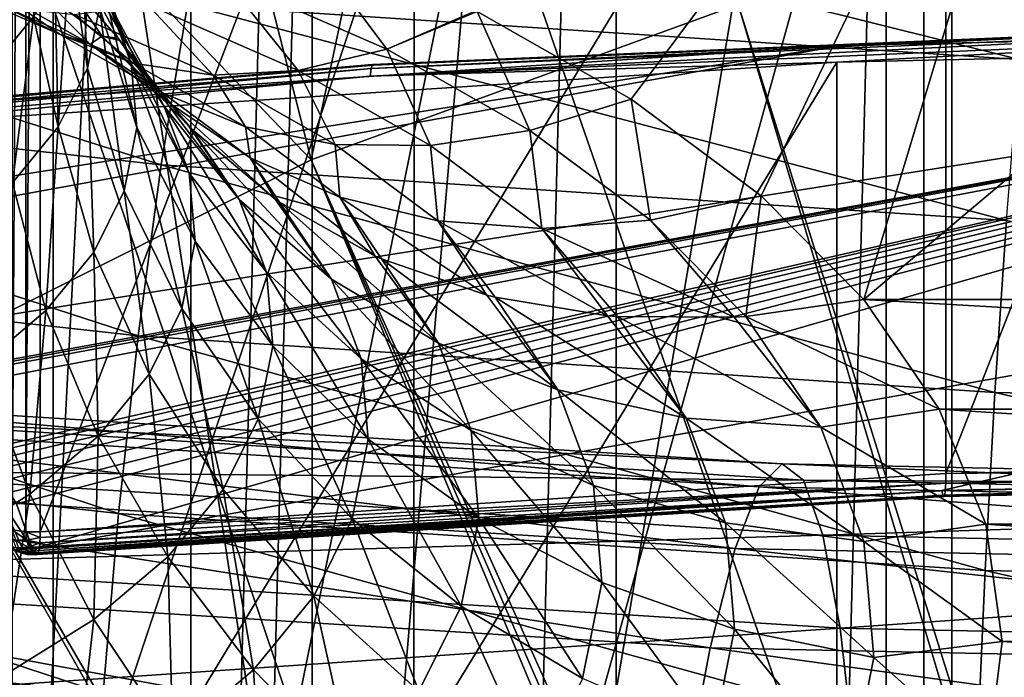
# Model space of a CAD drawing. Header units: metres. Extents: x -109 to 109, y -78 to 121.
# Tile 702 of 1056: x -4 to -1.86, y -26.4 to -24.96. Entities that reach past the tile are written whole.
import ezdxf

# ---------------------------------------------------------------- set-up
doc = ezdxf.new("R2010")
doc.units = ezdxf.units.M
doc.layers.add('solid_508554_SW0001', color=7, linetype='CONTINUOUS')

msp = doc.modelspace()

# ---------------------------------------------------------------- linework, layer by layer
at = {"layer": 'solid_508554_SW0001'}
for points in [[(-3.971056, -24.958551, -27.312653), (-4.028895, -25.028086, -27.438148), (-4.340459, -15.273519, -32.76609)], [(-2.033545, -45.914337, -81.150002), (-2.033545, -20.234411, -81.150002), (-1.358928, -20.145596, -81.150002)], [(-1.358928, -46.003155, -81.150002), (-2.033545, -45.914337, -81.150002), (-1.358928, -20.145596, -81.150002)], [(-2.702876, -45.790287, -81.150002), (-2.702876, -20.358459, -81.150002), (-2.033545, -20.234411, -81.150002)], [(-2.033545, -45.914337, -81.150002), (-2.702876, -45.790287, -81.150002), (-2.033545, -20.234411, -81.150002)], [(-3.364592, -45.631424, -81.150002), (-3.364592, -20.517324, -81.150002), (-2.702876, -20.358459, -81.150002)], [(-2.702876, -45.790287, -81.150002), (-3.364592, -45.631424, -81.150002), (-2.702876, -20.358459, -81.150002)], [(-4.01723, -45.438103, -81.150002), (-4.01723, -20.710646, -81.150002), (-3.364592, -20.517324, -81.150002)], [(-3.364592, -45.631424, -81.150002), (-4.01723, -45.438103, -81.150002), (-3.364592, -20.517324, -81.150002)], [(-1.100695, -20.534676, 40.965794), (-2.199294, -20.570679, 40.903435), (-1.154557, -26.651525, 46.771095)], [(-2.199294, -20.570679, 40.903435), (-3.455352, -26.749439, 46.601505), (-1.154557, -26.651525, 46.771095)], [(-2.199294, -20.570679, 40.903435), (-3.293707, -20.630606, 40.799633), (-3.455352, -26.749439, 46.601505)], [(-3.293707, -20.630606, 40.799633), (-4.38185, -20.714348, 40.654591), (-3.455352, -26.749439, 46.601505)], [(-4.38185, -20.714348, 40.654591), (-5.731252, -26.944561, 46.263546), (-3.455352, -26.749439, 46.601505)], [(-1.985484, -25.952785, 41.848457), (-1.985484, -20.929838, 38.948456), (0.001988, -20.887556, 39.021694)], [(0.001988, -25.910503, 41.921692), (-1.985484, -25.952785, 41.848457), (0.001988, -20.887556, 39.021694)], [(-3.956587, -26.07933, 41.629272), (-3.956587, -21.056383, 38.729275), (-1.985484, -20.929838, 38.948456)], [(-1.985484, -25.952785, 41.848457), (-3.956587, -26.07933, 41.629272), (-1.985484, -20.929838, 38.948456)], [(-4.017543, -26.074951, 41.63686), (-4.017543, -21.052004, 38.736858), (-3.987694, -21.056602, 38.728893)], [(-3.987694, -26.07955, 41.628895), (-4.017543, -26.074951, 41.63686), (-3.987694, -21.056602, 38.728893)], [(-3.987694, -26.07955, 41.628895), (-3.956587, -21.056383, 38.729275), (-3.956587, -26.07933, 41.629272)], [(-3.987694, -26.07955, 41.628895), (-3.987694, -21.056602, 38.728893), (-3.956587, -21.056383, 38.729275)], [(-3.629026, -31.862358, 40.812778), (-2.728571, -21.302906, 34.885883), (-1.822322, -21.250338, 34.976936)], [(-1.822281, -31.736343, 41.03104), (-3.629026, -31.862358, 40.812778), (-1.822322, -21.250338, 34.976936)], [(-3.629026, -31.862358, 40.812778), (-3.62909, -21.376354, 34.758667), (-2.728571, -21.302906, 34.885883)], [(-5.404819, -32.07119, 40.451073), (-4.521749, -21.470507, 34.595592), (-3.62909, -21.376354, 34.758667)], [(-3.629026, -31.862358, 40.812778), (-5.404819, -32.07119, 40.451073), (-3.62909, -21.376354, 34.758667)], [(-1.321487, -26.972147, 124.539429), (-1.94361, -23.686445, 130.853317), (-0.976875, -23.612087, 130.990631)], [(0, -23.641016, 39.052559), (-1.972166, -23.685305, 38.975849), (0, -30.56922, 43.052559)], [(-3.963492, -27.017197, 124.562874), (-2.889954, -23.810232, 130.626175), (-1.94361, -23.686445, 130.853317)], [(-1.321487, -26.972147, 124.539429), (-3.963492, -27.017197, 124.562874), (-1.94361, -23.686445, 130.853317)], [(-1.972166, -23.685305, 38.975849), (-3.928372, -23.817802, 38.746357), (-3.928225, -30.745993, 42.74638)], [(-1.972166, -23.685305, 38.975849), (-3.928225, -30.745993, 42.74638), (-1.972046, -30.613501, 42.975861)], [(-1.972166, -23.685305, 38.975849), (-1.972046, -30.613501, 42.975861), (0, -30.56922, 43.052559)], [(-1.603092, -23.71076, -21.26824), (-2.670522, -25.137495, -23.739418), (-3.005821, -24.947016, -23.409498)], [(-1.603092, -23.71076, -21.26824), (-2.387707, -25.348192, -24.104359), (-2.670522, -25.137495, -23.739418)], [(-1.603092, -23.71076, -21.26824), (-2.163767, -25.573652, -24.494864), (-2.387707, -25.348192, -24.104359)], [(0, -23.750143, -21.336454), (-2.163767, -25.573652, -24.494864), (-1.603092, -23.71076, -21.26824)], [(0, -23.750143, -21.336454), (0, -25.573652, -24.494864), (-2.163767, -25.573652, -24.494864)], [(-3.928372, -23.817802, 38.746357), (-5.852896, -24.037437, 38.365936), (-3.928225, -30.745993, 42.74638)], [(-3.963492, -27.017197, 124.562874), (-3.805692, -23.983105, 130.311829), (-2.889954, -23.810232, 130.626175)], [(-1.064346, -27.010307, 133.828079), (-1.063725, -23.924536, 132.048737), (-2.115254, -24.005617, 131.89978)], [(-3.963492, -27.017197, 124.562874), (-4.24888, -24.087736, 130.123047), (-3.805692, -23.983105, 130.311829)], [(-2.115618, -27.101213, 133.684784), (-2.115254, -24.005617, 131.89978), (-3.142986, -24.140366, 131.653702)], [(-2.115618, -27.101213, 133.684784), (-1.064346, -27.010307, 133.828079), (-2.115254, -24.005617, 131.89978)], [(-5.852896, -24.037437, 38.365936), (-5.852784, -30.965624, 42.365963), (-3.928225, -30.745993, 42.74638)], [(-3.963492, -27.017197, 124.562874), (-6.610686, -27.179277, 124.477234), (-4.24888, -24.087736, 130.123047)], [(-3.366618, -25.269512, -62.099998), (-3.120363, -24.101452, -62.099998), (-3.615712, -24.289351, -62.099998)], [(-3.366618, -25.269512, -62.099998), (-2.437776, -24.931452, -62.099998), (-3.120363, -24.101452, -62.099998)], [(-3.143271, -27.250275, 133.446945), (-3.142986, -24.140366, 131.653702), (-4.135183, -24.328079, 131.313736)], [(-3.143271, -27.250275, 133.446945), (-2.115618, -27.101213, 133.684784), (-3.142986, -24.140366, 131.653702)], [(-3.366618, -25.269512, -62.099998), (-3.615712, -24.289351, -62.099998), (-4.09997, -24.504646, -62.099998)], [(-4.135434, -27.454042, 133.116211), (-3.143271, -27.250275, 133.446945), (-4.135183, -24.328079, 131.313736)], [(-4.249986, -25.713148, -62.099998), (-3.366618, -25.269512, -62.099998), (-4.09997, -24.504646, -62.099998)], [(-3.636231, -24.93214, -9.417763), (-1.82506, -25.051363, -9.624262), (-3.574153, -24.615396, -9.194105)], [(-1.82506, -25.051363, -9.624262), (-1.793903, -24.732584, -9.397079), (-3.574153, -24.615396, -9.194105)], [(-3.88957, -24.673433, -26.185637), (-3.810406, -24.922554, -26.018435), (-3.758609, -25.060146, -26.259205)], [(-3.839881, -24.805153, -26.416231), (-3.88957, -24.673433, -26.185637), (-3.758609, -25.060146, -26.259205)], [(-0.191752, -32.110371, -57.858181), (-1.476051, -24.703516, -62.099998), (-2.437776, -24.931452, -62.099998)], [(-5.504528, -25.080139, -9.241195), (-3.693126, -25.28093, -9.588971), (-5.419728, -24.734444, -9.075343)], [(-3.693126, -25.28093, -9.588971), (-3.636231, -24.93214, -9.417763), (-5.419728, -24.734444, -9.075343)], [(-3.853949, -25.070051, -26.885138), (-3.891489, -24.813, -27.051664), (-3.87032, -24.737949, -26.917948)], [(-3.853949, -25.070051, -26.885138), (-3.87032, -24.737949, -26.917948), (-3.827924, -24.938229, -26.650902)], [(-3.942517, -24.826506, -25.447283), (-3.78683, -25.004807, -25.607182), (-3.900717, -24.789143, -25.786699)], [(-3.900717, -24.789143, -25.786699), (-3.78683, -25.004807, -25.607182), (-3.6874, -25.151869, -25.849409)], [(-3.810406, -24.922554, -26.018435), (-3.900717, -24.789143, -25.786699), (-3.6874, -25.151869, -25.849409)], [(-3.202301, -25.028736, -23.58997), (-3.557012, -24.873676, -23.3214), (-3.387883, -24.779997, -23.120214)], [(-3.202301, -25.028736, -23.58997), (-3.387883, -24.779997, -23.120214), (-3.008687, -24.945589, -23.407026)], [(-3.917314, -25.198084, -27.114265), (-3.925147, -24.886698, -27.183533), (-3.891489, -24.813, -27.051664)], [(-3.917314, -25.198084, -27.114265), (-3.891489, -24.813, -27.051664), (-3.853949, -25.070051, -26.885138)], [(-3.839881, -24.805153, -26.416231), (-3.758609, -25.060146, -26.259205), (-3.746275, -25.199188, -26.50421)], [(-3.827924, -24.938229, -26.650902), (-3.839881, -24.805153, -26.416231), (-3.746275, -25.199188, -26.50421)], [(-3.821846, -25.000767, -25.265825), (-3.942517, -24.826506, -25.447283), (-3.984026, -24.879938, -25.056545)], [(-3.821846, -25.000767, -25.265825), (-3.78683, -25.004807, -25.607182), (-3.942517, -24.826506, -25.447283)], [(-3.847939, -25.017937, -24.855816), (-3.984026, -24.879938, -25.056545), (-4.055036, -24.900286, -24.652037)], [(-3.821846, -25.000767, -25.265825), (-3.984026, -24.879938, -25.056545), (-3.847939, -25.017937, -24.855816)], [(-3.394972, -25.07515, -23.786385), (-3.722857, -24.931816, -23.538126), (-3.557012, -24.873676, -23.3214)], [(-3.202301, -25.028736, -23.58997), (-3.394972, -25.07515, -23.786385), (-3.557012, -24.873676, -23.3214)], [(-3.913344, -24.997065, -24.432009), (-4.169057, -24.885283, -24.238394), (-4.031888, -24.937675, -24.001129)], [(-3.913344, -24.997065, -24.432009), (-4.055036, -24.900286, -24.652037), (-4.169057, -24.885283, -24.238394)], [(-3.847939, -25.017937, -24.855816), (-4.055036, -24.900286, -24.652037), (-3.913344, -24.997065, -24.432009)], [(-3.917314, -25.198084, -27.114265), (-3.971056, -24.958551, -27.312653), (-3.925147, -24.886698, -27.183533)], [(-3.810406, -24.922554, -26.018435), (-3.6874, -25.151869, -25.849409), (-3.632322, -25.298447, -26.105745)], [(-3.758609, -25.060146, -26.259205), (-3.810406, -24.922554, -26.018435), (-3.632322, -25.298447, -26.105745)], [(-3.753987, -25.059158, -24.211542), (-4.031888, -24.937675, -24.001129), (-3.882183, -24.953289, -23.766182)], [(-3.753987, -25.059158, -24.211542), (-3.913344, -24.997065, -24.432009), (-4.031888, -24.937675, -24.001129)], [(-3.580068, -25.085356, -23.994928), (-3.882183, -24.953289, -23.766182), (-3.722857, -24.931816, -23.538126)], [(-3.853949, -25.070051, -26.885138), (-3.827924, -24.938229, -26.650902), (-3.773659, -25.336914, -26.748697)], [(-3.827924, -24.938229, -26.650902), (-3.746275, -25.199188, -26.50421), (-3.773659, -25.336914, -26.748697)], [(-3.394972, -25.07515, -23.786385), (-3.580068, -25.085356, -23.994928), (-3.722857, -24.931816, -23.538126)], [(-3.693126, -25.28093, -9.588971), (-1.853616, -25.402018, -9.798702), (-3.636231, -24.93214, -9.417763)], [(-1.853616, -25.402018, -9.798702), (-1.82506, -25.051363, -9.624262), (-3.636231, -24.93214, -9.417763)], [(-0.285317, -32.133808, -57.858181), (-2.437776, -24.931452, -62.099998), (-3.366618, -25.269512, -62.099998)], [(-0.285317, -32.133808, -57.858181), (-0.191752, -32.110371, -57.858181), (-2.437776, -24.931452, -62.099998)], [(-4.016865, -25.319796, -27.333694), (-4.028895, -25.028086, -27.438148), (-3.971056, -24.958551, -27.312653)], [(-4.016865, -25.319796, -27.333694), (-3.971056, -24.958551, -27.312653), (-3.917314, -25.198084, -27.114265)], [(-3.580068, -25.085356, -23.994928), (-3.753987, -25.059158, -24.211542), (-3.882183, -24.953289, -23.766182)], [(-3.005821, -24.947016, -23.409498), (-3.202301, -25.028736, -23.58997), (-3.008687, -24.945589, -23.407026)], [(-2.891014, -25.205578, -23.896269), (-3.202301, -25.028736, -23.58997), (-3.005821, -24.947016, -23.409498)], [(-2.891014, -25.205578, -23.896269), (-3.005821, -24.947016, -23.409498), (-2.670522, -25.137495, -23.739418)], [(-0.000003, -24.972105, 43.747044), (-14.57333, -27.270447, 39.766201), (-16.331614, -27.94536, 38.597218)], [(-8.199345, -26.473967, 41.145744), (-0.000003, -24.972105, 43.747044), (-16.331614, -27.94536, 38.597218)], [(-0.000003, -24.972105, 43.747044), (-2.214558, -25.020468, 43.66328), (-14.57333, -27.270447, 39.766201)], [(-8.199345, -26.473967, 41.145744), (-7.225257, -26.307487, 41.434097), (-0.000003, -24.972105, 43.747044)], [(-7.225257, -26.307487, 41.434097), (-6.239069, -26.162365, 41.685455), (-0.000003, -24.972105, 43.747044)], [(-6.239069, -26.162365, 41.685455), (-4.240786, -25.937134, 42.075565), (-0.000003, -24.972105, 43.747044)], [(-4.240786, -25.937134, 42.075565), (-4.18921, -25.93586, 42.07777), (-0.000003, -24.972105, 43.747044)], [(-4.18921, -25.93586, 42.07777), (-4.137682, -25.941418, 42.06815), (-0.000003, -24.972105, 43.747044)], [(-4.137682, -25.941418, 42.06815), (-4.090908, -25.953485, 42.047245), (-0.000003, -24.972105, 43.747044)], [(-4.090908, -25.953485, 42.047245), (-4.052059, -25.971237, 42.016499), (-0.000003, -24.972105, 43.747044)], [(-4.052059, -25.971237, 42.016499), (-4.023757, -25.993498, 41.97794), (-0.000003, -24.972105, 43.747044)], [(-4.023757, -25.993498, 41.97794), (-4.008262, -26.018175, 41.9352), (-0.000003, -24.972105, 43.747044)], [(-4.008262, -26.018175, 41.9352), (-3.973532, -26.116657, 41.764622), (-0.000003, -24.972105, 43.747044)], [(-3.973532, -26.116657, 41.764622), (2.214553, -25.020468, 43.66328), (-0.000003, -24.972105, 43.747044)], [(-1.081439, -24.978821, 43.817806), (-1.082043, -24.995878, 43.844063), (-3.238333, -25.087643, 43.685123)], [(-3.236526, -25.070532, 43.658955), (-1.081439, -24.978821, 43.817806), (-3.238333, -25.087643, 43.685123)], [(-1.080499, -24.970718, 43.787571), (-1.081439, -24.978821, 43.817806), (-3.236526, -25.070532, 43.658955)], [(-3.233712, -25.062351, 43.628857), (-1.080499, -24.970718, 43.787571), (-3.236526, -25.070532, 43.658955)], [(-1.079314, -24.97237, 43.756317), (-1.080499, -24.970718, 43.787571), (-3.233712, -25.062351, 43.628857)], [(-3.230166, -25.063902, 43.597778), (-1.079314, -24.97237, 43.756317), (-3.233712, -25.062351, 43.628857)], [(-3.230166, -25.063902, 43.597778), (-2.214558, -25.020468, 43.66328), (-1.079314, -24.97237, 43.756317)], [(-1.079314, -24.97237, 43.756317), (-2.214558, -25.020468, 43.66328), (-0.000003, -24.972105, 43.747044)], [(-3.688934, -25.124552, -24.652822), (-3.913344, -24.997065, -24.432009), (-3.753987, -25.059158, -24.211542)], [(-3.688934, -25.124552, -24.652822), (-3.847939, -25.017937, -24.855816), (-3.913344, -24.997065, -24.432009)], [(-3.673261, -25.148077, -25.081224), (-3.821846, -25.000767, -25.265825), (-3.847939, -25.017937, -24.855816)], [(-3.821846, -25.000767, -25.265825), (-3.633477, -25.196125, -25.422659), (-3.783545, -25.0098, -25.602713)], [(-3.673261, -25.148077, -25.081224), (-3.633477, -25.196125, -25.422659), (-3.821846, -25.000767, -25.265825)], [(-3.821846, -25.000767, -25.265825), (-3.783545, -25.0098, -25.602713), (-3.78683, -25.004807, -25.607182)], [(-3.78683, -25.004807, -25.607182), (-3.783545, -25.0098, -25.602713), (-3.6874, -25.151869, -25.849409)], [(-3.238333, -25.087643, 43.685123), (-1.082043, -24.995878, 43.844063), (-2.222472, -25.057224, 43.799614)], [(-1.082043, -24.995878, 43.844063), (0, -25.008707, 43.883648), (-2.222472, -25.057224, 43.799614)], [(-2.222472, -25.057224, 43.799614), (0, -25.008707, 43.883648), (-2.222471, -28.521326, 45.799614)], [(0, -25.008707, 43.883648), (0, -28.472809, 45.883648), (-2.222471, -28.521326, 45.799614)], [(-2.214558, -25.020468, 43.66328), (-12.70409, -26.674765, 40.797951), (-14.57333, -27.270447, 39.766201)], [(-2.214558, -25.020468, 43.66328), (-4.412245, -25.165186, 43.412621), (-12.70409, -26.674765, 40.797951)], [(-3.230166, -25.063902, 43.597778), (-4.412245, -25.165186, 43.412621), (-2.214558, -25.020468, 43.66328)], [(-3.973532, -26.116657, 41.764622), (-1.993998, -25.989571, 41.984745), (2.214553, -25.020468, 43.66328)], [(-3.673261, -25.148077, -25.081224), (-3.847939, -25.017937, -24.855816), (-3.688934, -25.124552, -24.652822)], [(-3.783545, -25.0098, -25.602713), (-3.633477, -25.196125, -25.422659), (-3.523514, -25.355858, -25.682629)], [(-3.6874, -25.151869, -25.849409), (-3.783545, -25.0098, -25.602713), (-3.523514, -25.355858, -25.682629)], [(-3.107226, -25.238617, -24.069521), (-3.394972, -25.07515, -23.786385), (-3.202301, -25.028736, -23.58997)], [(-2.891014, -25.205578, -23.896269), (-3.107226, -25.238617, -24.069521), (-3.202301, -25.028736, -23.58997)], [(-1.993998, -25.989571, 41.984745), (0.001997, -25.947105, 42.058296), (2.214553, -25.020468, 43.66328)], [(-3.236526, -25.070532, 43.658955), (-3.238333, -25.087643, 43.685123), (-5.37129, -25.27051, 43.368393)], [(-5.368294, -25.253296, 43.3424), (-3.236526, -25.070532, 43.658955), (-5.37129, -25.27051, 43.368393)], [(-3.233712, -25.062351, 43.628857), (-3.236526, -25.070532, 43.658955), (-5.368294, -25.253296, 43.3424)], [(-5.363626, -25.244957, 43.312576), (-3.233712, -25.062351, 43.628857), (-5.368294, -25.253296, 43.3424)], [(-3.230166, -25.063902, 43.597778), (-3.233712, -25.062351, 43.628857), (-5.363626, -25.244957, 43.312576)], [(-5.357745, -25.246307, 43.281845), (-3.230166, -25.063902, 43.597778), (-5.363626, -25.244957, 43.312576)], [(-5.357745, -25.246307, 43.281845), (-4.412245, -25.165186, 43.412621), (-3.230166, -25.063902, 43.597778)], [(-2.222472, -25.057224, 43.799614), (-2.222471, -28.521326, 45.799614), (-4.428028, -28.66651, 45.548149)], [(-4.428028, -25.202408, 43.548149), (-2.222472, -25.057224, 43.799614), (-4.428028, -28.66651, 45.548149)], [(-3.238333, -25.087643, 43.685123), (-2.222472, -25.057224, 43.799614), (-4.428028, -25.202408, 43.548149)], [(-3.917314, -25.198084, -27.114265), (-3.853949, -25.070051, -26.885138), (-3.840063, -25.470678, -26.987732)], [(-3.853949, -25.070051, -26.885138), (-3.773659, -25.336914, -26.748697), (-3.840063, -25.470678, -26.987732)], [(-3.758609, -25.060146, -26.259205), (-3.632322, -25.298447, -26.105745), (-3.619318, -25.446615, -26.366558)], [(-3.746275, -25.199188, -26.50421), (-3.758609, -25.060146, -26.259205), (-3.619318, -25.446615, -26.366558)], [(-3.510107, -25.197706, -24.451515), (-3.753987, -25.059158, -24.211542), (-3.580068, -25.085356, -23.994928)], [(-3.510107, -25.197706, -24.451515), (-3.688934, -25.124552, -24.652822), (-3.753987, -25.059158, -24.211542)], [(-5.57951, -25.449633, -9.350993), (-3.743433, -25.653156, -9.703508), (-5.504528, -25.080139, -9.241195)], [(-3.743433, -25.653156, -9.703508), (-3.693126, -25.28093, -9.588971), (-5.504528, -25.080139, -9.241195)], [(-5.37129, -25.27051, 43.368393), (-3.238333, -25.087643, 43.685123), (-4.428028, -25.202408, 43.548149)], [(-3.314938, -25.235977, -24.255812), (-3.580068, -25.085356, -23.994928), (-3.394972, -25.07515, -23.786385)], [(-3.314938, -25.235977, -24.255812), (-3.510107, -25.197706, -24.451515), (-3.580068, -25.085356, -23.994928)], [(-3.107226, -25.238617, -24.069521), (-3.314938, -25.235977, -24.255812), (-3.394972, -25.07515, -23.786385)], [(-3.499654, -25.26557, -24.897074), (-3.688934, -25.124552, -24.652822), (-3.510107, -25.197706, -24.451515)], [(-3.499654, -25.26557, -24.897074), (-3.673261, -25.148077, -25.081224), (-3.688934, -25.124552, -24.652822)], [(-2.628456, -25.40119, -24.235079), (-2.891014, -25.205578, -23.896269), (-2.670522, -25.137495, -23.739418)], [(-2.628456, -25.40119, -24.235079), (-2.670522, -25.137495, -23.739418), (-2.387707, -25.348192, -24.104359)], [(-3.6874, -25.151869, -25.849409), (-3.523514, -25.355858, -25.682629), (-3.464061, -25.514317, -25.959547)], [(-3.632322, -25.298447, -26.105745), (-3.6874, -25.151869, -25.849409), (-3.464061, -25.514317, -25.959547)], [(-3.673261, -25.148077, -25.081224), (-3.44552, -25.355558, -25.239832), (-3.627386, -25.202343, -25.416128)], [(-3.499654, -25.26557, -24.897074), (-3.44552, -25.355558, -25.239832), (-3.673261, -25.148077, -25.081224)], [(-3.673261, -25.148077, -25.081224), (-3.627386, -25.202343, -25.416128), (-3.633477, -25.196125, -25.422659)], [(-4.016865, -25.319796, -27.333694), (-3.917314, -25.198084, -27.114265), (-3.944234, -25.59778, -27.216516)], [(-3.917314, -25.198084, -27.114265), (-3.840063, -25.470678, -26.987732), (-3.944234, -25.59778, -27.216516)], [(-3.773659, -25.336914, -26.748697), (-3.746275, -25.199188, -26.50421), (-3.648653, -25.593397, -26.626759)], [(-3.746275, -25.199188, -26.50421), (-3.619318, -25.446615, -26.366558), (-3.648653, -25.593397, -26.626759)], [(-3.633477, -25.196125, -25.422659), (-3.627386, -25.202343, -25.416128), (-3.523514, -25.355858, -25.682629)], [(-3.627386, -25.202343, -25.416128), (-3.44552, -25.355558, -25.239832), (-3.322691, -25.529608, -25.52211)], [(-3.523514, -25.355858, -25.682629), (-3.627386, -25.202343, -25.416128), (-3.322691, -25.529608, -25.52211)], [(-3.304404, -25.35096, -24.716959), (-3.510107, -25.197706, -24.451515), (-3.314938, -25.235977, -24.255812)], [(-3.304404, -25.35096, -24.716959), (-3.499654, -25.26557, -24.897074), (-3.510107, -25.197706, -24.451515)], [(-2.864525, -25.419437, -24.38271), (-3.107226, -25.238617, -24.069521), (-2.891014, -25.205578, -23.896269)], [(-2.628456, -25.40119, -24.235079), (-2.864525, -25.419437, -24.38271), (-2.891014, -25.205578, -23.896269)], [(-3.091312, -25.402584, -24.544384), (-3.314938, -25.235977, -24.255812), (-3.107226, -25.238617, -24.069521)], [(-3.091312, -25.402584, -24.544384), (-3.304404, -25.35096, -24.716959), (-3.314938, -25.235977, -24.255812)], [(-2.864525, -25.419437, -24.38271), (-3.091312, -25.402584, -24.544384), (-3.107226, -25.238617, -24.069521)], [(-3.499654, -25.26557, -24.897074), (-3.227382, -25.479349, -25.063007), (-3.435998, -25.362137, -25.231436)], [(-3.304404, -25.35096, -24.716959), (-3.227382, -25.479349, -25.063007), (-3.499654, -25.26557, -24.897074)], [(-3.499654, -25.26557, -24.897074), (-3.435998, -25.362137, -25.231436), (-3.44552, -25.355558, -25.239832)], [(-0.46333, -32.207546, -57.858181), (-3.366618, -25.269512, -62.099998), (-4.249986, -25.713148, -62.099998)], [(-3.743433, -25.653156, -9.703508), (-1.878866, -25.775894, -9.916096), (-3.693126, -25.28093, -9.588971)], [(-1.878866, -25.775894, -9.916096), (-1.853616, -25.402018, -9.798702), (-3.693126, -25.28093, -9.588971)], [(-0.376135, -32.166306, -57.858181), (-0.285317, -32.133808, -57.858181), (-3.366618, -25.269512, -62.099998)], [(-0.46333, -32.207546, -57.858181), (-0.376135, -32.166306, -57.858181), (-3.366618, -25.269512, -62.099998)], [(-3.632322, -25.298447, -26.105745), (-3.464061, -25.514317, -25.959547), (-3.450109, -25.674555, -26.241264)], [(-3.619318, -25.446615, -26.366558), (-3.632322, -25.298447, -26.105745), (-3.450109, -25.674555, -26.241264)], [(-4.016865, -25.319796, -27.333694), (-3.944234, -25.59778, -27.216516), (-4.083923, -25.715899, -27.430466)], [(-3.840063, -25.470678, -26.987732), (-3.773659, -25.336914, -26.748697), (-3.71956, -25.735975, -26.881041)], [(-3.773659, -25.336914, -26.748697), (-3.648653, -25.593397, -26.626759), (-3.71956, -25.735975, -26.881041)], [(-3.304404, -25.35096, -24.716959), (-2.984197, -25.564583, -24.896345), (-3.213986, -25.485336, -25.05308)], [(-3.091312, -25.402584, -24.544384), (-2.984197, -25.564583, -24.896345), (-3.304404, -25.35096, -24.716959)], [(-3.304404, -25.35096, -24.716959), (-3.213986, -25.485336, -25.05308), (-3.227382, -25.479349, -25.063007)], [(-2.628456, -25.40119, -24.235079), (-2.387707, -25.348192, -24.104359), (-2.420522, -25.610497, -24.597597)], [(-2.387707, -25.348192, -24.104359), (-2.163767, -25.573652, -24.494864), (-2.420522, -25.610497, -24.597597)], [(-3.523514, -25.355858, -25.682629), (-3.322691, -25.529608, -25.52211), (-3.257876, -25.702557, -25.824131)], [(-3.464061, -25.514317, -25.959547), (-3.523514, -25.355858, -25.682629), (-3.257876, -25.702557, -25.824131)], [(-3.44552, -25.355558, -25.239832), (-3.435998, -25.362137, -25.231436), (-3.322691, -25.529608, -25.52211)], [(-3.435998, -25.362137, -25.231436), (-3.227382, -25.479349, -25.063007), (-3.089767, -25.66894, -25.371714)], [(-3.322691, -25.529608, -25.52211), (-3.435998, -25.362137, -25.231436), (-3.089767, -25.66894, -25.371714)], [(-3.091312, -25.402584, -24.544384), (-2.721694, -25.609249, -24.743774), (-2.96669, -25.568974, -24.885355)], [(-2.864525, -25.419437, -24.38271), (-2.721694, -25.609249, -24.743774), (-3.091312, -25.402584, -24.544384)], [(-3.091312, -25.402584, -24.544384), (-2.96669, -25.568974, -24.885355), (-2.984197, -25.564583, -24.896345)], [(-2.628456, -25.40119, -24.235079), (-2.446054, -25.612297, -24.608889), (-2.864525, -25.419437, -24.38271)], [(-2.628456, -25.40119, -24.235079), (-2.420522, -25.610497, -24.597597), (-2.446054, -25.612297, -24.608889)], [(-1.878866, -25.775894, -9.916096), (0, -25.816912, -9.987138), (-1.853616, -25.402018, -9.798702)], [(-2.864525, -25.419437, -24.38271), (-2.446054, -25.612297, -24.608889), (-2.700063, -25.611031, -24.7323)], [(-2.864525, -25.419437, -24.38271), (-2.700063, -25.611031, -24.7323), (-2.721694, -25.609249, -24.743774)], [(-5.642823, -25.833807, -9.402031), (-3.785911, -26.03964, -9.758546), (-5.57951, -25.449633, -9.350993)], [(-3.785911, -26.03964, -9.758546), (-3.743433, -25.653156, -9.703508), (-5.57951, -25.449633, -9.350993)], [(-3.648653, -25.593397, -26.626759), (-3.619318, -25.446615, -26.366558), (-3.481939, -25.833326, -26.522257)], [(-3.619318, -25.446615, -26.366558), (-3.450109, -25.674555, -26.241264), (-3.481939, -25.833326, -26.522257)], [(-3.944234, -25.59778, -27.216516), (-3.840063, -25.470678, -26.987732), (-3.830664, -25.87142, -27.124294)], [(-3.840063, -25.470678, -26.987732), (-3.71956, -25.735975, -26.881041), (-3.830664, -25.87142, -27.124294)], [(-3.227382, -25.479349, -25.063007), (-3.213986, -25.485336, -25.05308), (-3.089767, -25.66894, -25.371714)], [(-3.213986, -25.485336, -25.05308), (-2.984197, -25.564583, -24.896345), (-2.830348, -25.770496, -25.235064)], [(-3.089767, -25.66894, -25.371714), (-3.213986, -25.485336, -25.05308), (-2.830348, -25.770496, -25.235064)], [(-3.464061, -25.514317, -25.959547), (-3.257876, -25.702557, -25.824131), (-3.242721, -25.877516, -26.131344)], [(-3.450109, -25.674555, -26.241264), (-3.464061, -25.514317, -25.959547), (-3.242721, -25.877516, -26.131344)], [(-3.322691, -25.529608, -25.52211), (-3.089767, -25.66894, -25.371714), (-3.01873, -25.858639, -25.702753)], [(-3.257876, -25.702557, -25.824131), (-3.322691, -25.529608, -25.52211), (-3.01873, -25.858639, -25.702753)], [(-2.984197, -25.564583, -24.896345), (-2.96669, -25.568974, -24.885355), (-2.830348, -25.770496, -25.235064)], [(-2.96669, -25.568974, -24.885355), (-2.721694, -25.609249, -24.743774), (-2.550678, -25.831837, -25.115446)], [(-2.830348, -25.770496, -25.235064), (-2.96669, -25.568974, -24.885355), (-2.550678, -25.831837, -25.115446)], [(-2.420522, -25.610497, -24.597597), (-2.163767, -25.573652, -24.494864), (-2.000043, -25.812716, -24.909594)], [(-2.163767, -25.573652, -24.494864), (0, -25.573652, -24.494864), (2.000043, -25.812716, -24.909594)], [(-2.000043, -25.812716, -24.909594), (-2.163767, -25.573652, -24.494864), (2.000043, -25.812716, -24.909594)], [(-4.083923, -25.715899, -27.430466), (-3.944234, -25.59778, -27.216516), (-3.979521, -25.997272, -27.351627)], [(-3.944234, -25.59778, -27.216516), (-3.830664, -25.87142, -27.124294), (-3.979521, -25.997272, -27.351627)], [(-3.71956, -25.735975, -26.881041), (-3.648653, -25.593397, -26.626759), (-3.558705, -25.987587, -26.796761)], [(-3.648653, -25.593397, -26.626759), (-3.481939, -25.833326, -26.522257), (-3.558705, -25.987587, -26.796761)], [(-2.721694, -25.609249, -24.743774), (-2.700063, -25.611031, -24.7323), (-2.550678, -25.831837, -25.115446)], [(-2.700063, -25.611031, -24.7323), (-2.446054, -25.612297, -24.608889), (-2.25749, -25.85148, -25.015743)], [(-2.550678, -25.831837, -25.115446), (-2.700063, -25.611031, -24.7323), (-2.25749, -25.85148, -25.015743)], [(-2.446054, -25.612297, -24.608889), (-2.420522, -25.610497, -24.597597), (-2.25749, -25.85148, -25.015743)], [(-2.25749, -25.85148, -25.015743), (-2.420522, -25.610497, -24.597597), (-2.000043, -25.812716, -24.909594)], [(-3.785911, -26.03964, -9.758546), (-1.900186, -26.163771, -9.973546), (-3.743433, -25.653156, -9.703508)], [(-1.900186, -26.163771, -9.973546), (-1.878866, -25.775894, -9.916096), (-3.743433, -25.653156, -9.703508)], [(-3.089767, -25.66894, -25.371714), (-2.830348, -25.770496, -25.235064), (-2.752379, -25.978806, -25.598335)], [(-3.01873, -25.858639, -25.702753), (-3.089767, -25.66894, -25.371714), (-2.752379, -25.978806, -25.598335)], [(-3.481939, -25.833326, -26.522257), (-3.450109, -25.674555, -26.241264), (-3.277531, -26.050924, -26.43771)], [(-3.450109, -25.674555, -26.241264), (-3.242721, -25.877516, -26.131344), (-3.277531, -26.050924, -26.43771)], [(-0.546063, -32.257133, -57.858181), (-4.249986, -25.713148, -62.099998), (-5.075949, -26.256405, -62.099998)], [(-0.546063, -32.257133, -57.858181), (-0.46333, -32.207546, -57.858181), (-4.249986, -25.713148, -62.099998)], [(-4.083923, -25.715899, -27.430466), (-3.979521, -25.997272, -27.351627), (-4.163145, -26.111099, -27.558514)], [(-3.257876, -25.702557, -25.824131), (-3.01873, -25.858639, -25.702753), (-3.002146, -26.050615, -26.039442)], [(-3.242721, -25.877516, -26.131344), (-3.257876, -25.702557, -25.824131), (-3.002146, -26.050615, -26.039442)], [(-3.830664, -25.87142, -27.124294), (-3.71956, -25.735975, -26.881041), (-3.678889, -26.134129, -27.059252)], [(-3.71956, -25.735975, -26.881041), (-3.558705, -25.987587, -26.796761), (-3.678889, -26.134129, -27.059252)], [(-2.830348, -25.770496, -25.235064), (-2.550678, -25.831837, -25.115446), (-2.465236, -26.060163, -25.513395)], [(-2.752379, -25.978806, -25.598335), (-2.830348, -25.770496, -25.235064), (-2.465236, -26.060163, -25.513395)], [(-1.900186, -26.163771, -9.973546), (0, -26.205252, -10.045395), (-1.878866, -25.775894, -9.916096)], [(0, -26.205252, -10.045395), (0, -25.816912, -9.987138), (-1.878866, -25.775894, -9.916096)], [(-4.667116, -25.78558, -17.133053), (-4.766755, -25.832357, -17.789652), (-2.391684, -25.981644, -18.048223)], [(-2.341691, -25.931746, -17.386219), (-4.667116, -25.78558, -17.133053), (-2.391684, -25.981644, -18.048223)], [(-4.574396, -25.823744, -16.474884), (-4.667116, -25.78558, -17.133053), (-2.341691, -25.931746, -17.386219)], [(-2.29517, -25.967007, -16.723021), (-4.574396, -25.823744, -16.474884), (-2.341691, -25.931746, -17.386219)], [(-4.490116, -25.946224, -15.825934), (-4.574396, -25.823744, -16.474884), (-2.29517, -25.967007, -16.723021)], [(-2.25749, -25.85148, -25.015743), (-2.000043, -25.812716, -24.909594), (-1.898355, -26.062845, -25.344944)], [(-2.000043, -25.812716, -24.909594), (2.000043, -25.812716, -24.909594), (1.898355, -26.062845, -25.344944)], [(-1.898355, -26.062845, -25.344944), (-2.000043, -25.812716, -24.909594), (1.898355, -26.062845, -25.344944)], [(-5.692905, -26.223183, -9.393048), (-3.819512, -26.430843, -9.752728), (-5.642823, -25.833807, -9.402031)], [(-3.819512, -26.430843, -9.752728), (-3.785911, -26.03964, -9.758546), (-5.642823, -25.833807, -9.402031)], [(-4.766755, -25.832357, -17.789652), (-4.87168, -25.963312, -18.43392), (-2.44433, -26.115885, -18.698185)], [(-2.391684, -25.981644, -18.048223), (-4.766755, -25.832357, -17.789652), (-2.44433, -26.115885, -18.698185)], [(-3.558705, -25.987587, -26.796761), (-3.481939, -25.833326, -26.522257), (-3.36137, -26.219458, -26.736919)], [(-3.481939, -25.833326, -26.522257), (-3.277531, -26.050924, -26.43771), (-3.36137, -26.219458, -26.736919)], [(-2.550678, -25.831837, -25.115446), (-2.25749, -25.85148, -25.015743), (-2.164212, -26.100756, -25.449972)], [(-2.465236, -26.060163, -25.513395), (-2.550678, -25.831837, -25.115446), (-2.164212, -26.100756, -25.449972)], [(-3.01873, -25.858639, -25.702753), (-2.752379, -25.978806, -25.598335), (-2.734175, -26.189688, -25.96777)], [(-3.002146, -26.050615, -26.039442), (-3.01873, -25.858639, -25.702753), (-2.734175, -26.189688, -25.96777)], [(-2.164212, -26.100756, -25.449972), (-2.25749, -25.85148, -25.015743), (-1.898355, -26.062845, -25.344944)], [(-3.979521, -25.997272, -27.351627), (-3.830664, -25.87142, -27.124294), (-3.839813, -26.270292, -27.304434)], [(-3.830664, -25.87142, -27.124294), (-3.678889, -26.134129, -27.059252), (-3.839813, -26.270292, -27.304434)], [(-3.277531, -26.050924, -26.43771), (-3.242721, -25.877516, -26.131344), (-3.040349, -26.240955, -26.375151)], [(-3.242721, -25.877516, -26.131344), (-3.002146, -26.050615, -26.039442), (-3.040349, -26.240955, -26.375151)], [(-1.985774, -25.973503, 41.864338), (-1.985484, -25.952785, 41.848457), (0.001988, -25.931213, 41.937584)], [(-1.985774, -25.973503, 41.864338), (0.001988, -25.931213, 41.937584), (0.001989, -25.947105, 41.958294)], [(0.001988, -25.931213, 41.937584), (-1.985484, -25.952785, 41.848457), (0.001988, -25.910503, 41.921692)], [(-2.252883, -26.086847, -16.0695), (-4.490116, -25.946224, -15.825934), (-2.29517, -25.967007, -16.723021)], [(-4.415657, -26.151016, -15.196843), (-4.490116, -25.946224, -15.825934), (-2.252883, -26.086847, -16.0695)], [(-2.341691, -25.931746, -17.386219), (-2.391684, -25.981644, -18.048223), (0, -26.031523, -18.134615)], [(0, -25.980581, -17.470804), (-2.341691, -25.931746, -17.386219), (0, -26.031523, -18.134615)], [(-2.29517, -25.967007, -16.723021), (-2.341691, -25.931746, -17.386219), (0, -25.980581, -17.470804)], [(-1.991787, -25.999514, 41.960709), (0.001997, -25.947105, 42.058296), (-1.993998, -25.989571, 41.984745)], [(-1.991787, -25.999514, 41.960709), (0.001994, -25.957096, 42.034176), (0.001997, -25.947105, 42.058296)], [(-1.986624, -25.989412, 41.885017), (0.001989, -25.947105, 41.958294), (0.00199, -25.957096, 41.982414)], [(-1.986624, -25.989412, 41.885017), (-1.985774, -25.973503, 41.864338), (0.001989, -25.947105, 41.958294)], [(-4.87168, -25.963312, -18.43392), (-4.980171, -26.176296, -19.055296), (-2.498765, -26.332266, -19.325445)], [(-2.44433, -26.115885, -18.698185), (-4.87168, -25.963312, -18.43392), (-2.498765, -26.332266, -19.325445)], [(-1.985774, -25.973503, 41.864338), (-3.95738, -26.103144, 41.648312), (-3.95679, -26.092007, 41.637932)], [(-1.986624, -25.989412, 41.885017), (-3.95738, -26.103144, 41.648312), (-1.985774, -25.973503, 41.864338)], [(-1.985774, -25.973503, 41.864338), (-3.95679, -26.092007, 41.637932), (-3.956587, -26.07933, 41.629272)], [(-1.985774, -25.973503, 41.864338), (-3.956587, -26.07933, 41.629272), (-1.985484, -25.952785, 41.848457)], [(0, -26.014872, -16.805925), (-2.29517, -25.967007, -16.723021), (0, -25.980581, -17.470804)], [(-2.252883, -26.086847, -16.0695), (-2.29517, -25.967007, -16.723021), (0, -26.014872, -16.805925)], [(-1.991787, -25.999514, 41.960709), (-1.989736, -26.002876, 41.934902), (0.001994, -25.957096, 42.034176)], [(-1.989736, -26.002876, 41.934902), (0.001992, -25.960503, 42.008297), (0.001994, -25.957096, 42.034176)], [(-1.989736, -26.002876, 41.934902), (-1.987975, -25.999432, 41.909084), (0.001992, -25.960503, 42.008297)], [(-1.987975, -25.999432, 41.909084), (0.00199, -25.957096, 41.982414), (0.001992, -25.960503, 42.008297)], [(-1.987975, -25.999432, 41.909084), (-1.986624, -25.989412, 41.885017), (0.00199, -25.957096, 41.982414)], [(-3.96978, -26.125427, 41.744453), (-1.993998, -25.989571, 41.984745), (-3.973532, -26.116657, 41.764622)], [(-1.991787, -25.999514, 41.960709), (-1.993998, -25.989571, 41.984745), (-3.96978, -26.125427, 41.744453)], [(-1.986624, -25.989412, 41.885017), (-3.959702, -26.120289, 41.673801), (-3.958353, -26.112642, 41.66032)], [(-1.987975, -25.999432, 41.909084), (-3.959702, -26.120289, 41.673801), (-1.986624, -25.989412, 41.885017)], [(-1.986624, -25.989412, 41.885017), (-3.958353, -26.112642, 41.66032), (-3.95738, -26.103144, 41.648312)], [(-3.678889, -26.134129, -27.059252), (-3.558705, -25.987587, -26.796761), (-3.492563, -26.379581, -27.022949)], [(-3.558705, -25.987587, -26.796761), (-3.36137, -26.219458, -26.736919), (-3.492563, -26.379581, -27.022949)], [(-2.752379, -25.978806, -25.598335), (-2.465236, -26.060163, -25.513395), (-2.445259, -26.291384, -25.918053)], [(-2.734175, -26.189688, -25.96777), (-2.752379, -25.978806, -25.598335), (-2.445259, -26.291384, -25.918053)], [(-2.391684, -25.981644, -18.048223), (-2.44433, -26.115885, -18.698185), (0, -26.166861, -18.786476)], [(0, -26.031523, -18.134615), (-2.391684, -25.981644, -18.048223), (0, -26.166861, -18.786476)], [(-4.163145, -26.111099, -27.558514), (-3.979521, -25.997272, -27.351627), (-4.038209, -26.393423, -27.527451)], [(-4.038606, -26.016638, 41.928131), (-3.973532, -26.116657, 41.764622), (-4.008262, -26.018175, 41.9352)], [(-3.995235, -26.116442, 41.760078), (-3.973532, -26.116657, 41.764622), (-4.038606, -26.016638, 41.928131)], [(-4.004067, -26.11508, 41.757496), (-3.995235, -26.116442, 41.760078), (-4.038606, -26.016638, 41.928131)], [(-3.979521, -25.997272, -27.351627), (-3.839813, -26.270292, -27.304434), (-4.038209, -26.393423, -27.527451)], [(-1.991787, -25.999514, 41.960709), (-3.96978, -26.125427, 41.744453), (-3.96827, -26.127666, 41.735699)], [(-1.991787, -25.999514, 41.960709), (-3.96827, -26.127666, 41.735699), (-1.989736, -26.002876, 41.934902)], [(-1.989736, -26.002876, 41.934902), (-3.96827, -26.127666, 41.735699), (-3.963449, -26.128981, 41.704048)], [(-1.989736, -26.002876, 41.934902), (-3.963449, -26.128981, 41.704048), (-3.962561, -26.127962, 41.697483)], [(-1.987975, -25.999432, 41.909084), (-3.962561, -26.127962, 41.697483), (-3.959702, -26.120289, 41.673801)], [(-1.989736, -26.002876, 41.934902), (-3.962561, -26.127962, 41.697483), (-1.987975, -25.999432, 41.909084)], [(0, -26.133831, -16.150877), (-2.252883, -26.086847, -16.0695), (0, -26.014872, -16.805925)], [(-3.819512, -26.430843, -9.752728), (-1.917051, -26.556076, -9.969635), (-3.785911, -26.03964, -9.758546)], [(-1.917051, -26.556076, -9.969635), (-1.900186, -26.163771, -9.973546), (-3.785911, -26.03964, -9.758546)], [(-3.36137, -26.219458, -26.736919), (-3.277531, -26.050924, -26.43771), (-3.132306, -26.426006, -26.702957)], [(-3.277531, -26.050924, -26.43771), (-3.040349, -26.240955, -26.375151), (-3.132306, -26.426006, -26.702957)], [(-3.040349, -26.240955, -26.375151), (-3.002146, -26.050615, -26.039442), (-2.776103, -26.398844, -26.336086)], [(-3.002146, -26.050615, -26.039442), (-2.734175, -26.189688, -25.96777), (-2.776103, -26.398844, -26.336086)], [(-3.986022, -26.097912, 41.642242), (-4.017543, -26.074951, 41.63686), (-3.987694, -26.07955, 41.628895)], [(-4.015302, -26.097143, 41.653351), (-4.017543, -26.074951, 41.63686), (-3.986022, -26.097912, 41.642242)], [(-3.95679, -26.092007, 41.637932), (-3.987694, -26.07955, 41.628895), (-3.956587, -26.07933, 41.629272)], [(-3.95679, -26.092007, 41.637932), (-3.986022, -26.097912, 41.642242), (-3.987694, -26.07955, 41.628895)], [(-2.465236, -26.060163, -25.513395), (-2.164212, -26.100756, -25.449972), (-2.142353, -26.353254, -25.891489)], [(-2.445259, -26.291384, -25.918053), (-2.465236, -26.060163, -25.513395), (-2.142353, -26.353254, -25.891489)], [(-2.164212, -26.100756, -25.449972), (-1.898355, -26.062845, -25.344944), (-1.862841, -26.318462, -25.791359)], [(-1.898355, -26.062845, -25.344944), (1.898355, -26.062845, -25.344944), (1.862841, -26.318462, -25.791359)], [(-1.862841, -26.318462, -25.791359), (-1.898355, -26.062845, -25.344944), (1.862841, -26.318462, -25.791359)], [(-2.215523, -26.289307, -15.43637), (-4.415657, -26.151016, -15.196843), (-2.252883, -26.086847, -16.0695)], [(-4.015302, -26.097143, 41.653351), (-3.986022, -26.097912, 41.642242), (-3.981113, -26.1127, 41.658836)], [(-4.008755, -26.114397, 41.674057), (-4.015302, -26.097143, 41.653351), (-3.981113, -26.1127, 41.658836)], [(-3.95679, -26.092007, 41.637932), (-3.95738, -26.103144, 41.648312), (-3.986022, -26.097912, 41.642242)], [(-3.95738, -26.103144, 41.648312), (-3.981113, -26.1127, 41.658836), (-3.986022, -26.097912, 41.642242)], [(-2.215523, -26.289307, -15.43637), (-2.252883, -26.086847, -16.0695), (0, -26.133831, -16.150877)], [(-2.142353, -26.353254, -25.891489), (-2.164212, -26.100756, -25.449972), (-1.862841, -26.318462, -25.791359)], [(-4.034297, -26.105444, 41.689648), (-4.008755, -26.114397, 41.674057), (-3.99842, -26.125355, 41.697353)], [(-4.023947, -26.1164, 41.712963), (-4.034297, -26.105444, 41.689648), (-3.99842, -26.125355, 41.697353)], [(-4.023947, -26.1164, 41.712963), (-3.99842, -26.125355, 41.697353), (-3.985111, -26.12915, 41.72139)], [(-4.010621, -26.12018, 41.737022), (-4.023947, -26.1164, 41.712963), (-3.985111, -26.12915, 41.72139)], [(-4.010621, -26.12018, 41.737022), (-3.995235, -26.116442, 41.760078), (-4.004067, -26.11508, 41.757496)], [(-4.010621, -26.12018, 41.737022), (-3.96978, -26.125427, 41.744453), (-3.995235, -26.116442, 41.760078)], [(-4.010621, -26.12018, 41.737022), (-3.985111, -26.12915, 41.72139), (-3.96978, -26.125427, 41.744453)], [(-4.008755, -26.114397, 41.674057), (-3.981113, -26.1127, 41.658836), (-3.973289, -26.122946, 41.677593)], [(-3.99842, -26.125355, 41.697353), (-4.008755, -26.114397, 41.674057), (-3.973289, -26.122946, 41.677593)], [(-3.99842, -26.125355, 41.697353), (-3.973289, -26.122946, 41.677593), (-3.962561, -26.127962, 41.697483)], [(-3.96978, -26.125427, 41.744453), (-3.973532, -26.116657, 41.764622), (-3.995235, -26.116442, 41.760078)], [(-3.95738, -26.103144, 41.648312), (-3.958353, -26.112642, 41.66032), (-3.981113, -26.1127, 41.658836)], [(-3.958353, -26.112642, 41.66032), (-3.973289, -26.122946, 41.677593), (-3.981113, -26.1127, 41.658836)], [(-3.958353, -26.112642, 41.66032), (-3.959702, -26.120289, 41.673801), (-3.973289, -26.122946, 41.677593)], [(-3.959702, -26.120289, 41.673801), (-3.962561, -26.127962, 41.697483), (-3.973289, -26.122946, 41.677593)], [(-2.44433, -26.115885, -18.698185), (-2.498765, -26.332266, -19.325445), (0, -26.384377, -19.415703)], [(0, -26.166861, -18.786476), (-2.44433, -26.115885, -18.698185), (0, -26.384377, -19.415703)], [(-3.963449, -26.128981, 41.704048), (-3.99842, -26.125355, 41.697353), (-3.962561, -26.127962, 41.697483)], [(-3.963449, -26.128981, 41.704048), (-3.985111, -26.12915, 41.72139), (-3.99842, -26.125355, 41.697353)], [(-3.96827, -26.127666, 41.735699), (-3.96978, -26.125427, 41.744453), (-3.985111, -26.12915, 41.72139)], [(-3.963449, -26.128981, 41.704048), (-3.96827, -26.127666, 41.735699), (-3.985111, -26.12915, 41.72139)], [(-3.839813, -26.270292, -27.304434), (-3.678889, -26.134129, -27.059252), (-3.668162, -26.528389, -27.290024)], [(-3.678889, -26.134129, -27.059252), (-3.492563, -26.379581, -27.022949), (-3.668162, -26.528389, -27.290024)], [(0, -26.33551, -15.516397), (-2.215523, -26.289307, -15.43637), (0, -26.133831, -16.150877)], [(-4.352238, -26.434757, -14.597921), (-4.415657, -26.151016, -15.196843), (-2.215523, -26.289307, -15.43637)], [(-1.917051, -26.556076, -9.969635), (0, -26.597925, -10.042122), (-1.900186, -26.163771, -9.973546)], [(0, -26.597925, -10.042122), (0, -26.205252, -10.045395), (-1.900186, -26.163771, -9.973546)], [(-4.980171, -26.176296, -19.055296), (-5.089554, -26.464174, -19.637295), (-2.553647, -26.623581, -19.913393)], [(-2.498765, -26.332266, -19.325445), (-4.980171, -26.176296, -19.055296), (-2.553647, -26.623581, -19.913393)], [(-2.776103, -26.398844, -26.336086), (-2.734175, -26.189688, -25.96777), (-2.491152, -26.52079, -26.321457)], [(-2.734175, -26.189688, -25.96777), (-2.445259, -26.291384, -25.918053), (-2.491152, -26.52079, -26.321457)], [(-5.728521, -26.608156, -9.324267), (-3.843408, -26.817116, -9.686196), (-5.692905, -26.223183, -9.393048)], [(-3.843408, -26.817116, -9.686196), (-3.819512, -26.430843, -9.752728), (-5.692905, -26.223183, -9.393048)], [(-3.492563, -26.379581, -27.022949), (-3.36137, -26.219458, -26.736919), (-3.276171, -26.60187, -27.016264)], [(-3.36137, -26.219458, -26.736919), (-3.132306, -26.426006, -26.702957), (-3.276171, -26.60187, -27.016264)], [(-3.132306, -26.426006, -26.702957), (-3.040349, -26.240955, -26.375151), (-2.877027, -26.602261, -26.695692)], [(-3.040349, -26.240955, -26.375151), (-2.776103, -26.398844, -26.336086), (-2.877027, -26.602261, -26.695692)], [(-0.623537, -32.31459, -57.858181), (-5.075949, -26.256405, -62.099998), (-5.833086, -26.891729, -62.099998)], [(-0.623537, -32.31459, -57.858181), (-0.546063, -32.257133, -57.858181), (-5.075949, -26.256405, -62.099998)], [(-4.038209, -26.393423, -27.527451), (-3.839813, -26.270292, -27.304434), (-3.884574, -26.662958, -27.532864)], [(-3.839813, -26.270292, -27.304434), (-3.668162, -26.528389, -27.290024), (-3.884574, -26.662958, -27.532864)], [(-2.183704, -26.571062, -14.834008), (-4.352238, -26.434757, -14.597921), (-2.215523, -26.289307, -15.43637)], [(-2.491152, -26.52079, -26.321457), (-2.445259, -26.291384, -25.918053), (-2.192357, -26.603859, -26.331615)], [(-2.445259, -26.291384, -25.918053), (-2.142353, -26.353254, -25.891489), (-2.192357, -26.603859, -26.331615)], [(-2.183704, -26.571062, -14.834008), (-2.215523, -26.289307, -15.43637), (0, -26.33551, -15.516397)], [(-2.498765, -26.332266, -19.325445), (-2.553647, -26.623581, -19.913393), (0, -26.67684, -20.00564)], [(0, -26.384377, -19.415703), (-2.498765, -26.332266, -19.325445), (0, -26.67684, -20.00564)], [(0, -26.616604, -14.912886), (-2.183704, -26.571062, -14.834008), (0, -26.33551, -15.516397)], [(-2.142353, -26.353254, -25.891489), (-1.862841, -26.318462, -25.791359), (-1.895084, -26.573685, -26.238621)], [(-1.895084, -26.573685, -26.238621), (-1.862841, -26.318462, -25.791359), (1.895084, -26.573685, -26.238621)], [(-1.862841, -26.318462, -25.791359), (1.862841, -26.318462, -25.791359), (1.895084, -26.573685, -26.238621)], [(-2.192357, -26.603859, -26.331615), (-2.142353, -26.353254, -25.891489), (-1.895084, -26.573685, -26.238621)], [(-3.668162, -26.528389, -27.290024), (-3.492563, -26.379581, -27.022949), (-3.468699, -26.765348, -27.308741)], [(-3.492563, -26.379581, -27.022949), (-3.276171, -26.60187, -27.016264), (-3.468699, -26.765348, -27.308741)], [(-4.038209, -26.393423, -27.527451), (-3.884574, -26.662958, -27.532864), (-4.137231, -26.781013, -27.746708)]]:
    msp.add_3dface(points, dxfattribs=at)

doc.saveas('drawing.dxf')
